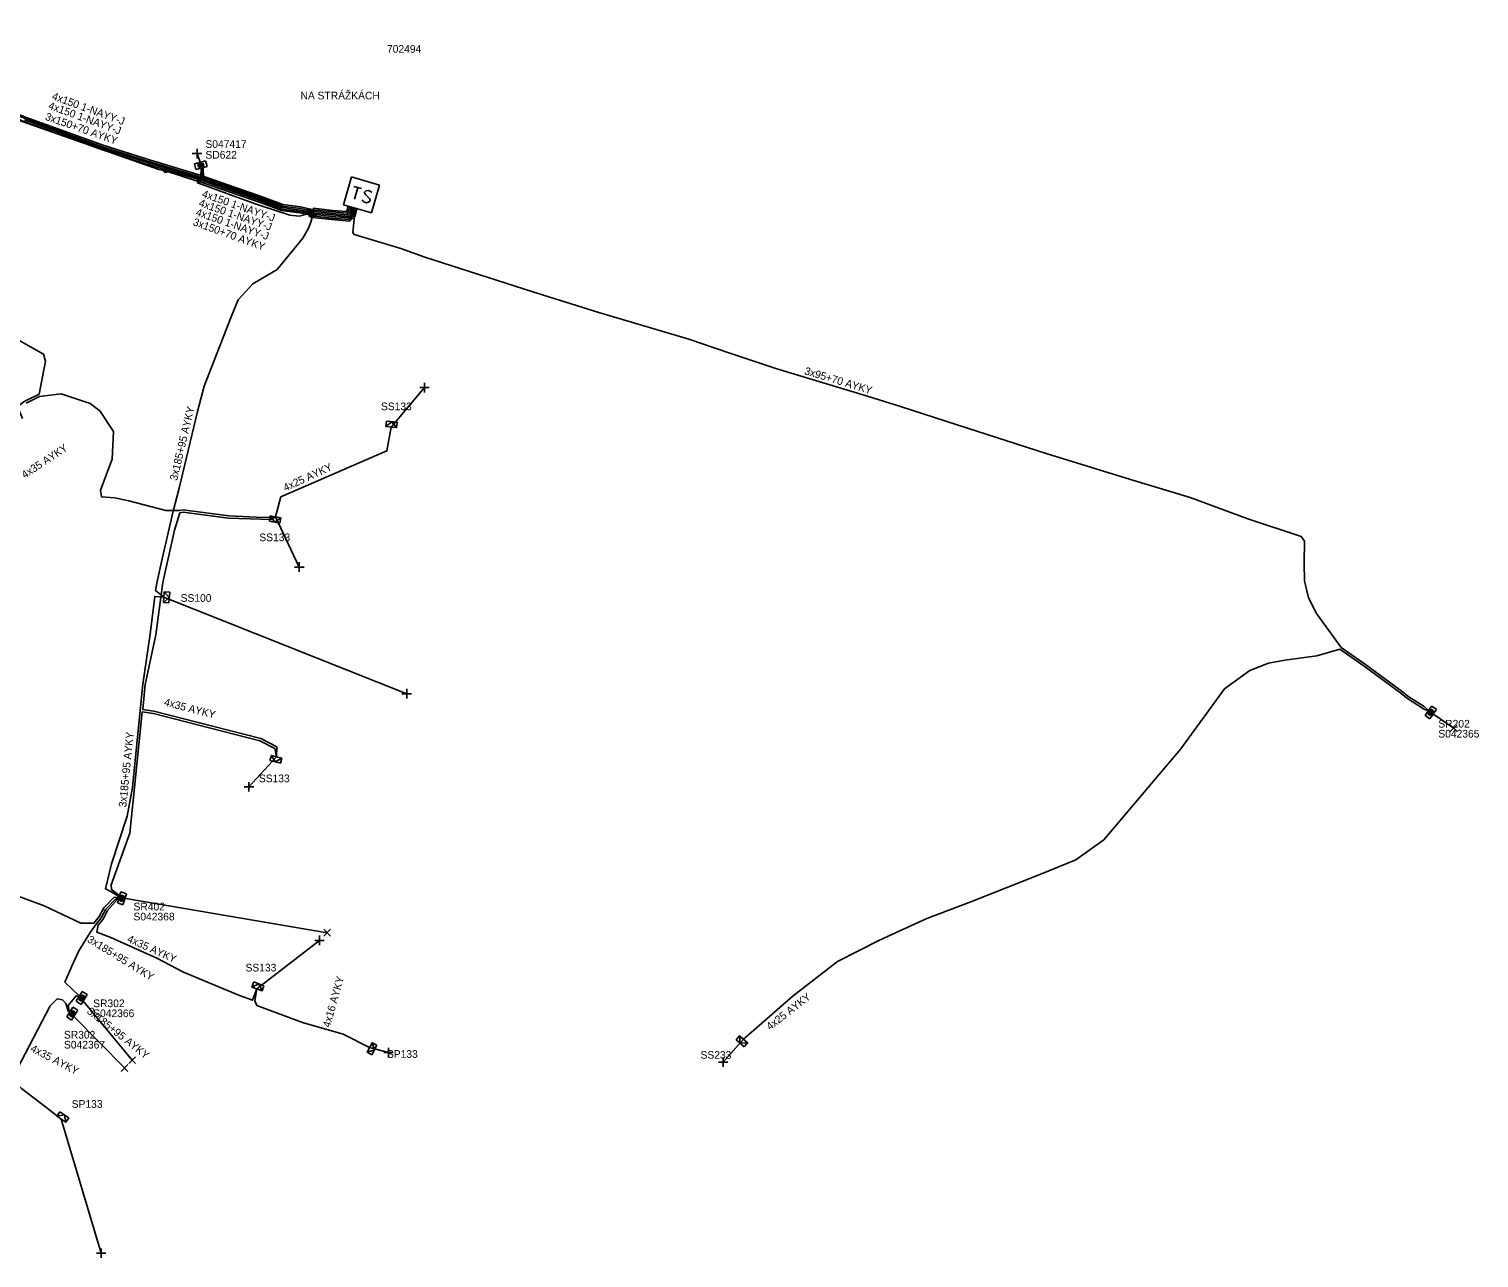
# Model space of a CAD drawing. Extents: x -748492 to -735633, y -1146251 to -1139940.
# Drawn here: x -736361.6 to -736172.7, y -1144396.5 to -1144236.4 of the extents above; entities that cross this region are included whole.
import ezdxf

# ---------------------------------------------------------------- set-up
doc = ezdxf.new("R2010")
doc.units = 0
for name, color, linetype in [('Vrstva 1', 7, 'Continuous'), ('Vrstva 19', 7, 'Continuous'), ('Vrstva 20', 7, 'Continuous'), ('Vrstva 25', 7, 'Continuous'), ('Vrstva 26', 7, 'Continuous'), ('Vrstva 27', 7, 'Continuous'), ('Vrstva 28', 7, 'Continuous'), ('Vrstva 29', 7, 'Continuous'), ('Vrstva 30', 7, 'Continuous'), ('Vrstva 31', 7, 'Continuous'), ('Vrstva 33', 7, 'Continuous'), ('Vrstva 34', 7, 'Continuous'), ('Vrstva 4', 7, 'Continuous'), ('Vrstva 5', 7, 'Continuous'), ('Vrstva 52', 7, 'Continuous'), ('Vrstva 54', 7, 'Continuous'), ('Vrstva 59', 7, 'Continuous'), ('Vrstva 6', 7, 'Continuous'), ('Vrstva 8', 7, 'Continuous'), ('Vrstva 9', 7, 'Continuous')]:
    doc.layers.add(name, color=color, linetype=linetype)

# ---------------------------------------------------------------- blocks, each defined once
blk = doc.blocks.new('NN870')
at = {"layer": 'Vrstva 4'}
for points in [[(0, -0.25), (0.5, 0), (0, 0.25), (-0.5, 0), (0, -0.25)], [(0.37, 0), (0, 0.19), (-0.36, 0), (0, -0.19), (0.37, 0)], [(0.24, 0), (0, 0.12), (-0.25, 0), (0, -0.12), (0.24, 0)], [(0.12, 0), (0, 0.06), (-0.13, 0), (0, -0.06), (0.12, 0)]]:
    blk.add_lwpolyline(points, dxfattribs=at)
blk = doc.blocks.new('NN800')
at = {"layer": 'Vrstva 1'}
for points in [[(-0.44, 0.44), (0.44, -0.44)], [(-0.44, -0.44), (0.44, 0.44)]]:
    blk.add_lwpolyline(points, dxfattribs=at)
blk = doc.blocks.new('NN620')
at = {"layer": 'Vrstva 8'}
for points in [[(0.75, 0), (-0.75, 0)], [(-0.75, 0), (-0.75, -0.75)], [(0.75, -0.75), (0.75, 0)], [(-0.75, -0.75), (0.75, -0.75)], [(0.37, -0.18), (-0.38, -0.18)], [(-0.38, -0.18), (-0.38, -0.56)], [(-0.38, -0.56), (0.37, -0.56)], [(0.32, -0.23), (-0.33, -0.23)], [(-0.33, -0.23), (-0.33, -0.51)], [(-0.33, -0.51), (0.32, -0.51)], [(0.27, -0.27), (-0.28, -0.27)], [(-0.28, -0.27), (-0.28, -0.46)], [(-0.28, -0.46), (0.27, -0.46)], [(0.23, -0.32), (-0.23, -0.32)], [(-0.23, -0.32), (-0.23, -0.42)], [(-0.23, -0.42), (0.23, -0.42)], [(-0.19, -0.37), (0.19, -0.37)], [(0.23, -0.42), (0.23, -0.32)], [(0.27, -0.46), (0.27, -0.27)], [(0.32, -0.51), (0.32, -0.23)], [(0.37, -0.56), (0.37, -0.18)]]:
    blk.add_lwpolyline(points, dxfattribs=at)
blk = doc.blocks.new('NN630')
at = {"layer": 'Vrstva 9'}
for points in [[(0, -0.7), (-0.7, 0)], [(-0.7, -0.7), (-0.7, 0), (0.7, 0), (0.7, -0.7)], [(-0.7, -0.7), (0.7, -0.7)], [(0, -0.7), (0.7, 0)]]:
    blk.add_lwpolyline(points, dxfattribs=at)
blk = doc.blocks.new('NN640')
at = {"layer": 'Vrstva 6'}
for points in [[(-1.89, 1.89), (1.89, 1.89)], [(-1.89, -1.89), (-1.89, 1.89)], [(1.89, 1.89), (1.89, -1.89)], [(-1.26, 0.79), (-0.22, 0.79)], [(-0.73, 0.79), (-0.73, -0.79)], [(1.2, 0.66), (0.94, 0.79), (0.66, 0.79), (0.41, 0.66), (0.28, 0.47), (0.28, 0.41), (0.41, 0.22), (1.13, -0.16), (1.26, -0.32), (1.26, -0.47), (1.13, -0.66), (0.91, -0.79), (0.63, -0.79), (0.5, -0.73), (0.28, -0.6)], [(1.89, -1.89), (-1.89, -1.89)]]:
    blk.add_lwpolyline(points, dxfattribs=at)

msp = doc.modelspace()

# ---------------------------------------------------------------- linework, layer by layer
at = {"layer": 'Vrstva 20'}
for points in [[(-736381.33, -1144240.13), (-736374.28, -1144242.93), (-736362.02, -1144247.89), (-736352.06, -1144251.52), (-736346.47, -1144253.3), (-736339.16, -1144255.5), (-736339.34, -1144256.08), (-736346.65, -1144253.88), (-736352.26, -1144252.08), (-736362.24, -1144248.45), (-736374.5, -1144243.49), (-736381.43, -1144240.73), (-736383.05, -1144240.78), (-736389.16, -1144238.18), (-736388.92, -1144237.62), (-736382.93, -1144240.18)], [(-736339.15, -1144255.51), (-736331.09, -1144258.3), (-736328.5, -1144259.29), (-736326.21, -1144259.59), (-736324.9, -1144259.86), (-736325.06, -1144260.64), (-736326.34, -1144260.38), (-736328.69, -1144260.07), (-736331.36, -1144259.05), (-736339.41, -1144256.26)], [(-736322.07, -1144260.04), (-736320.22, -1144260.2), (-736320.17, -1144260.16), (-736320.04, -1144259.54), (-736318.86, -1144259.8), (-736319.09, -1144260.8), (-736319.81, -1144261.44), (-736322.19, -1144261.24), (-736324.67, -1144260.95), (-736324.53, -1144259.76)]]:
    msp.add_lwpolyline(points, close=True, dxfattribs=at)
at = {"layer": 'Vrstva 5'}
for points in [[(-736389.17, -1144236.41), (-736390.81, -1144236.58), (-736388.99, -1144237.81), (-736382.97, -1144240.38), (-736381.36, -1144240.33), (-736374.35, -1144243.12), (-736362.09, -1144248.08), (-736352.13, -1144251.71), (-736346.53, -1144253.49), (-736339.49, -1144255.61), (-736339.28, -1144255.89), (-736331.22, -1144258.67), (-736328.59, -1144259.68), (-736326.28, -1144259.99), (-736325.3, -1144260.18), (-736324.93, -1144260.05), (-736324.55, -1144260.16), (-736322.11, -1144260.44), (-736320.08, -1144260.61), (-736319.81, -1144260.37), (-736319.64, -1144259.61)], [(-736381.59, -1144241.37), (-736379.41, -1144242.28), (-736370.02, -1144245.83), (-736367.33, -1144246.76), (-736353.71, -1144251.53), (-736344.68, -1144254.72), (-736343.82, -1144254.88)], [(-736362.17, -1144248.26), (-736352.19, -1144251.9), (-736346.59, -1144253.69), (-736339.54, -1144255.81), (-736339.32, -1144256.08), (-736331.29, -1144258.86), (-736328.64, -1144259.87), (-736326.31, -1144260.19), (-736325.33, -1144260.38), (-736324.98, -1144260.25), (-736324.6, -1144260.36), (-736322.13, -1144260.64), (-736320.01, -1144260.82), (-736319.63, -1144260.48), (-736319.45, -1144259.67)], [(-736343.82, -1144254.88), (-736339.68, -1144256.22), (-736339.07, -1144255.76), (-736339.08, -1144254.5)], [(-736338.88, -1144254.45), (-736338.87, -1144255.86), (-736339.64, -1144256.44), (-736331.85, -1144259.27), (-736327.59, -1144260.68), (-736326.4, -1144260.79), (-736325.04, -1144260.44)], [(-736339.11, -1144254.51), (-736339.24, -1144255.69), (-736331.16, -1144258.49), (-736328.55, -1144259.48), (-736326.24, -1144259.79), (-736325.26, -1144259.99), (-736324.88, -1144259.86), (-736324.51, -1144259.97), (-736322.09, -1144260.24), (-736320.15, -1144260.41), (-736319.99, -1144260.27), (-736319.83, -1144259.56)], [(-736349.92, -1144349.38), (-736351.02, -1144348.73), (-736351.6, -1144348.43), (-736350.85, -1144345.17), (-736348.79, -1144338.93), (-736348.12, -1144335.2), (-736347.1, -1144325.17), (-736346.75, -1144321.75), (-736345.81, -1144315.24), (-736345.2, -1144310.33), (-736344.01, -1144310.41), (-736345.09, -1144309.54), (-736344.9, -1144308.38), (-736344.24, -1144305.44), (-736342.82, -1144299.22), (-736342.01, -1144296.22), (-736339.64, -1144286.22), (-736338.77, -1144282.93), (-736335.25, -1144273.92), (-736334.33, -1144271.69), (-736332.44, -1144269.59), (-736329.27, -1144267.75), (-736325.91, -1144263.66), (-736325.17, -1144262.36), (-736324.86, -1144261.57), (-736324.67, -1144260.75)], [(-736325.04, -1144260.44), (-736324.63, -1144260.55), (-736322.15, -1144260.84), (-736319.95, -1144261.03), (-736319.45, -1144260.59), (-736319.26, -1144259.73)], [(-736324.67, -1144260.75), (-736322.17, -1144261.04), (-736319.88, -1144261.24), (-736319.27, -1144260.69), (-736319.07, -1144259.78)], [(-736318.97, -1144259.81), (-736319.17, -1144260.73), (-736319.39, -1144262.94), (-736319.25, -1144263.19), (-736313.14, -1144265), (-736310.04, -1144266.12), (-736295.97, -1144270.65), (-736287.37, -1144273.36), (-736275.65, -1144276.82), (-736270.28, -1144278.65), (-736264.18, -1144280.68), (-736252.24, -1144284.27), (-736248.08, -1144285.59), (-736240.68, -1144287.98), (-736229.08, -1144291.69), (-736218.09, -1144295.08), (-736210.34, -1144297.45), (-736202.83, -1144300.23), (-736195.87, -1144302.53), (-736195.43, -1144303.14), (-736195.47, -1144306.03), (-736195.45, -1144308.29), (-736194.94, -1144310.53), (-736193.89, -1144312.54), (-736190.67, -1144316.97), (-736187.5, -1144319.18), (-736182.71, -1144322.7), (-736181.97, -1144323.31), (-736179.87, -1144324.68), (-736179.38, -1144325.09)], [(-736361.97, -1144285.16), (-736360.21, -1144284.27), (-736357.41, -1144283.95), (-736353.6, -1144285.21), (-736352.37, -1144286.14), (-736350.57, -1144288.84), (-736350.76, -1144292.44), (-736352.26, -1144296.5), (-736352.12, -1144297.37), (-736350.43, -1144297.49), (-736348.59, -1144297.87), (-736343.75, -1144299.13), (-736341.98, -1144299.13), (-736341.49, -1144299.05), (-736335.57, -1144299.83), (-736331.11, -1144300.06), (-736329.46, -1144299.97), (-736330.01, -1144300.3), (-736335.59, -1144300.13), (-736341.49, -1144299.35), (-736341.92, -1144299.43), (-736342.62, -1144301.68), (-736344.17, -1144308.5), (-736345.07, -1144315.35), (-736346.45, -1144321.78), (-736346.77, -1144325.05), (-736345.31, -1144325.26), (-736339.56, -1144326.76), (-736331.4, -1144328.84), (-736329.3, -1144329.94), (-736329.34, -1144331.21), (-736329.58, -1144330.12), (-736331.5, -1144329.12), (-736339.64, -1144327.04), (-736345.37, -1144325.56), (-736346.83, -1144325.38), (-736347.82, -1144335.23), (-736348.47, -1144341.18), (-736350.89, -1144347.91), (-736350.82, -1144348.51), (-736349.88, -1144349.25)], [(-736268.5, -1144368.01), (-736262.04, -1144362.35), (-736256.27, -1144357.87), (-736250.78, -1144355.1), (-736244.62, -1144352.26), (-736238.89, -1144350.1), (-736229.9, -1144346.54), (-736225.21, -1144344.63), (-736221.57, -1144342.02), (-736211.53, -1144330.18), (-736205.86, -1144322.37), (-736202.58, -1144319.96), (-736200.15, -1144319.03), (-736198, -1144318.64), (-736193.83, -1144318.08), (-736190.85, -1144317.21), (-736187.68, -1144319.42), (-736182.89, -1144322.94), (-736182.15, -1144323.55), (-736179.95, -1144324.99), (-736179.45, -1144325.2)], [(-736365.62, -1144347.86), (-736365.07, -1144348.39), (-736363.8, -1144349.06), (-736359.62, -1144350.63), (-736354.85, -1144352.88), (-736353.13, -1144352.91), (-736352.44, -1144352.02), (-736351.83, -1144350.9), (-736350.53, -1144349.56), (-736349.96, -1144349.5)], [(-736355.11, -1144362.31), (-736356.91, -1144360.57), (-736356.01, -1144358.5), (-736355.11, -1144356.51), (-736353.62, -1144354.09), (-736352.85, -1144353.03), (-736352.18, -1144352.18), (-736351.59, -1144351.08), (-736350.38, -1144349.82), (-736350.01, -1144349.62)], [(-736331.89, -1144361.45), (-736332.45, -1144362.92), (-736334.17, -1144362.3), (-736341.46, -1144359.29), (-736344.94, -1144357.43), (-736350.93, -1144354.74), (-736352.75, -1144354.06), (-736352.56, -1144353.15), (-736351.93, -1144352.35), (-736351.34, -1144351.26), (-736350.05, -1144349.75)], [(-736356.35, -1144364.35), (-736356.46, -1144363.63), (-736355.44, -1144362.36), (-736355.18, -1144362.42)]]:
    msp.add_lwpolyline(points, dxfattribs=at)
at = {"layer": 'Vrstva 52'}
for points in [[(-736362.45, -1144287.17), (-736363.07, -1144285.57), (-736362.13, -1144284.9), (-736360.25, -1144283.97), (-736359.43, -1144279.67), (-736359.7, -1144278.76), (-736365.83, -1144275.34), (-736370.32, -1144273.8)], [(-736329.46, -1144299.97), (-736328.77, -1144297.36), (-736314.97, -1144291.37), (-736314.41, -1144288.26)], [(-736331.89, -1144361.45), (-736332.16, -1144363), (-736331.9, -1144363.62), (-736325.97, -1144365.83), (-736320.65, -1144367.33), (-736317.21, -1144369.07)], [(-736356.42, -1144364.46), (-736356.78, -1144363.34), (-736357.23, -1144362.86), (-736357.91, -1144362.75), (-736358.82, -1144363.64), (-736359.89, -1144365.75), (-736363.66, -1144372.92), (-736363.55, -1144373.51), (-736362.55, -1144374.43), (-736359.45, -1144376.81), (-736357.38, -1144378.42)]]:
    msp.add_lwpolyline(points, dxfattribs=at)
at = {"layer": 'Vrstva 59'}
for points in [[(-736339.29, -1144253.78), (-736339.7, -1144252.65)], [(-736314.41, -1144288.26), (-736310.06, -1144283.13)], [(-736329.46, -1144299.97), (-736326.38, -1144306.5)], [(-736344.01, -1144310.41), (-736312.38, -1144323)], [(-736178.58, -1144325.72), (-736176.01, -1144327.48)], [(-736329.34, -1144331.21), (-736332.94, -1144335.13)], [(-736348.96, -1144349.69), (-736322.75, -1144354.13)], [(-736331.89, -1144361.45), (-736323.75, -1144355.13)], [(-736354.44, -1144363.15), (-736348.13, -1144370.75)], [(-736355.64, -1144365.12), (-736349.13, -1144371.75)], [(-736268.5, -1144368.01), (-736271.16, -1144371)], [(-736317.21, -1144369.07), (-736314.75, -1144369.75)], [(-736357.38, -1144378.42), (-736352.19, -1144395.88)]]:
    msp.add_lwpolyline(points, dxfattribs=at)

# ---------------------------------------------------------------- block references
at = {"layer": 'Vrstva 19'}
for p, rotation in [((-736343.82, -1144254.88), -17.93528896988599), ((-736325.03, -1144260.44), -15.688547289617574), ((-736324.67, -1144260.75), -6.534038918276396)]:
    msp.add_blockref('NN870', p, dxfattribs=dict(at, rotation=rotation))
at = {"layer": 'Vrstva 25', "rotation": -16.221730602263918}
msp.add_blockref('NN640', (-736318.27, -1144258.03), dxfattribs=at)
at = {"layer": 'Vrstva 28'}
for p, rotation in [((-736339.11, -1144254.51), -165.06105273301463), ((-736179.31, -1144325.22), 55.540730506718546), ((-736349.84, -1144349.54), 71.74522492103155), ((-736355.03, -1144362.43), 58.39249728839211), ((-736356.27, -1144364.47), 57.98131118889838)]:
    msp.add_blockref('NN620', p, dxfattribs=dict(at, rotation=rotation))
at = {"layer": 'Vrstva 31'}
for p, rotation in [((-736314.41, -1144288.26), 174.07193879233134), ((-736329.46, -1144299.97), -10.11950829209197), ((-736344.01, -1144310.41), 85.67380832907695), ((-736329.34, -1144331.21), -14.894074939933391), ((-736331.89, -1144361.45), 159.7050360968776), ((-736317.21, -1144369.07), 61.22413050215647), ((-736268.5, -1144368.01), -41.69813334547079), ((-736357.38, -1144378.42), 145.21551112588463)]:
    msp.add_blockref('NN630', p, dxfattribs=dict(at, rotation=rotation))
at = {"layer": 'Vrstva 34'}
for p, rotation in [((-736339.7, -1144252.65), 45), ((-736310.06, -1144283.13), 45), ((-736326.38, -1144306.5), 45), ((-736312.38, -1144323), 45), ((-736332.94, -1144335.13), 44.99999995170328), ((-736323.75, -1144355.13), 45), ((-736314.75, -1144369.75), 45), ((-736271.16, -1144371), 45), ((-736352.19, -1144395.88), 44.99999995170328)]:
    msp.add_blockref('NN800', p, dxfattribs=dict(at, rotation=rotation))
for p in [(-736176.01, -1144327.48), (-736322.75, -1144354.13), (-736348.13, -1144370.75), (-736349.13, -1144371.75)]:
    msp.add_blockref('NN800', p, dxfattribs=at)

# ---------------------------------------------------------------- texts
at = {"layer": 'Vrstva 26'}
msp.add_text('702494', height=1, dxfattribs=at).set_placement((-736314.95, -1144239.51))
at = {"layer": 'Vrstva 27'}
msp.add_text('NA STRÁŽKÁCH', height=1, dxfattribs=at).set_placement((-736326.22, -1144245.58))
at = {"layer": 'Vrstva 29'}
for s, p in [('S047417', (-736338.6, -1144251.9)), ('S042365', (-736178.01, -1144328.71)), ('S042368', (-736347.97, -1144352.53)), ('S042366', (-736353.22, -1144365.13)), ('S042367', (-736357.03, -1144369.22))]:
    msp.add_text(s, height=1, dxfattribs=at).set_placement(p)
at = {"layer": 'Vrstva 30'}
for s, p in [('SD622', (-736338.6, -1144253.3)), ('SR202', (-736178.01, -1144327.41)), ('SR402', (-736347.97, -1144351.23)), ('SR302', (-736353.22, -1144363.83)), ('SR302', (-736357.03, -1144367.92))]:
    msp.add_text(s, height=1, dxfattribs=at).set_placement(p)
at = {"layer": 'Vrstva 33'}
for s, p in [('SS133', (-736315.74, -1144286.07)), ('SS133', (-736331.58, -1144303.13)), ('SS100', (-736341.83, -1144311.03)), ('SS133', (-736331.64, -1144334.53)), ('SS133', (-736333.38, -1144359.18)), ('SP133', (-736314.96, -1144370.43)), ('SS233', (-736274.11, -1144370.55)), ('SP133', (-736356.02, -1144376.94))]:
    msp.add_text(s, height=1, dxfattribs=at).set_placement(p)
at = {"layer": 'Vrstva 54'}
for s, rotation, p in [('4x25 AYKY', 24.829, (-736328.19, -1144296.67)), ('4x16 AYKY', 74.254, (-736322.39, -1144366.55)), ('4x35 AYKY', 332.265, (-736361.49, -1144369.51))]:
    msp.add_text(s, height=1, rotation=rotation, dxfattribs=at).set_placement(p)
at = {"layer": 'Vrstva 6'}
for s, rotation, p in [('4x150 1-NAYY-J', 339.991, (-736359.15, -1144246.78)), ('4x150 1-NAYY-J', 339.997, (-736358.68, -1144245.55)), ('3x150+70 AYKY', 340.699, (-736359.56, -1144248.22)), ('4x150 1-NAYY-J', 340.913, (-736339.15, -1144258.28)), ('4x150 1-NAYY-J', 340.906, (-736339.56, -1144259.46)), ('3x150+70 AYKY', 340.055, (-736340.32, -1144261.94)), ('4x150 1-NAYY-J', 340.9, (-736339.95, -1144260.67)), ('3x95+70 AYKY', 343.266, (-736260.66, -1144281.37)), ('3x185+95 AYKY', 76.667, (-736342.29, -1144295.3)), ('4x35 AYKY', 33.69, (-736362.14, -1144295.02)), ('4x35 AYKY', 345.447, (-736344.06, -1144324.53)), ('3x185+95 AYKY', 84.193, (-736348.92, -1144337.84)), ('3x185+95 AYKY', 328.379, (-736354.08, -1144355.27)), ('4x35 AYKY', 335.816, (-736348.89, -1144355.28)), ('4x25 AYKY', 37.827, (-736265.06, -1144366.88)), ('3x185+95 AYKY', 321.582, (-736354.13, -1144364.53))]:
    msp.add_text(s, height=1, rotation=rotation, dxfattribs=at).set_placement(p)

doc.saveas('drawing.dxf')
